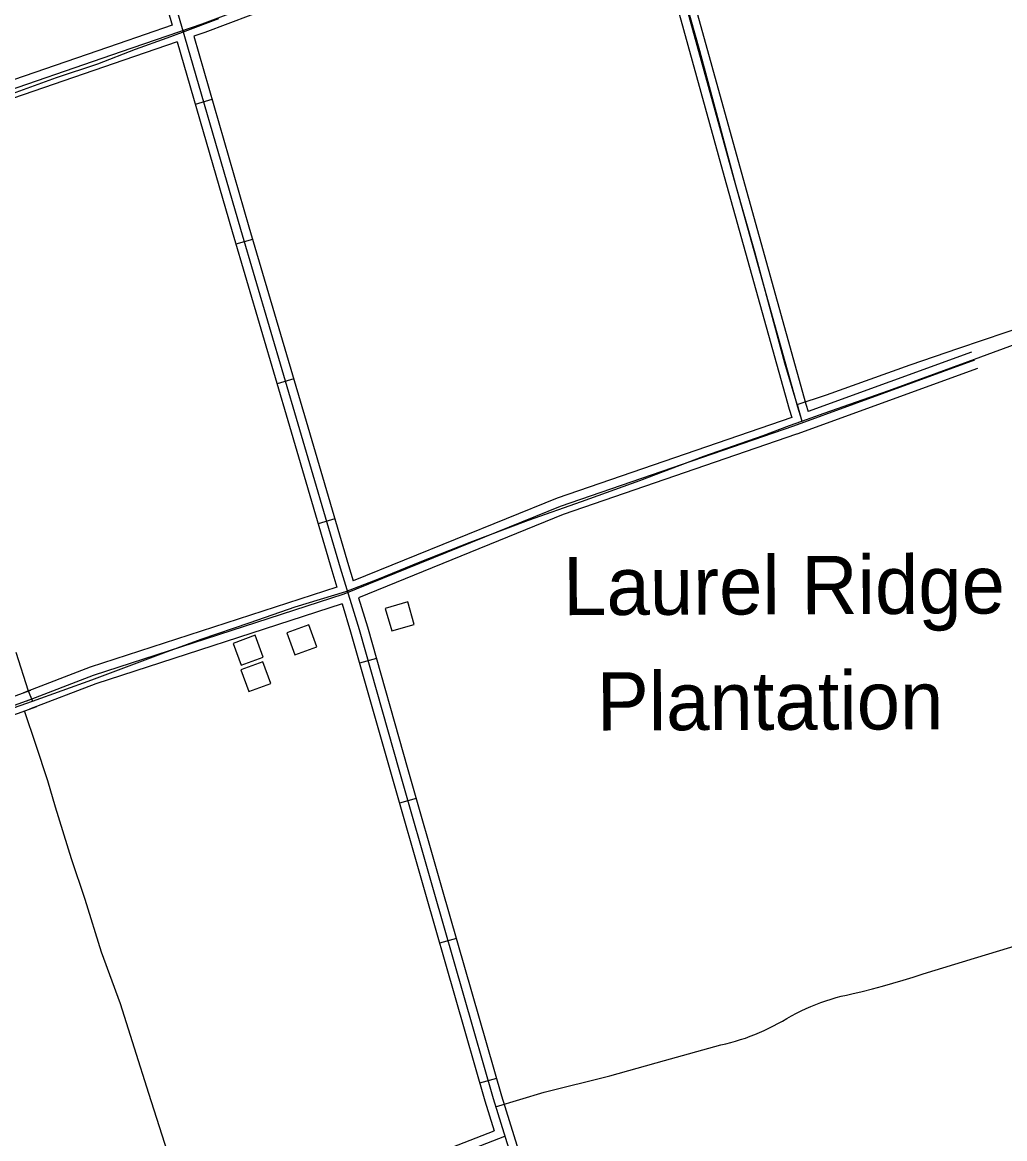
# Model space of a CAD drawing. Extents: x 3424494 to 3462436, y 522220 to 547718.
# Drawn here: x 3452364 to 3454050, y 540615 to 542532 of the extents above; entities that cross this region are included whole.
import ezdxf

# ---------------------------------------------------------------- set-up
doc = ezdxf.new("R2010")
doc.units = 0
for name, color, linetype in [('V-BLDG-IDEN', 7, 'Continuous'), ('V-BLDG-OTLN', 7, 'Continuous'), ('V-DTCH-CNTR', 7, 'Continuous'), ('V-ROAD-CNTR', 7, 'Continuous'), ('V-TOPO-SHOR', 7, 'Continuous')]:
    doc.layers.add(name, color=color, linetype=linetype)

msp = doc.modelspace()

# ---------------------------------------------------------------- linework, layer by layer
at = {"layer": 'V-BLDG-OTLN'}
for points in [[(3452986.6, 541525.5), (3452997.8, 541487.1), (3453036.2, 541498.3), (3453025, 541536.7)], [(3452855.2, 541497.4), (3452817.7, 541483.7), (3452831.4, 541446.1), (3452869, 541459.9)], [(3452763, 541479.5), (3452725.4, 541465.7), (3452739.2, 541428.2), (3452776.7, 541441.9)], [(3452776.2, 541434.2), (3452738.6, 541420.4), (3452752.4, 541382.9), (3452790, 541396.6)]]:
    msp.add_lwpolyline(points, close=True, dxfattribs=at)
at = {"layer": 'V-DTCH-CNTR'}
msp.add_line((3453693.4, 541875.9), (3453701.6, 541847.1), dxfattribs=at)
for points in [[(3453693.4, 541875.9), (3453672.6, 541946.6), (3453649.6, 542031.6), (3453621.2, 542135.3), (3453588.4, 542252.3), (3453561.1, 542352.8), (3453526.6, 542482.9), (3453494.5, 542596.8)], [(3452308.5, 542395.6), (3452422.5, 542436.9), (3452492.9, 542460.5), (3452557.9, 542485.7), (3452612.3, 542505.3), (3452638.5, 542514.8), (3452700.7, 542538.1)], [(3453693.4, 541875.9), (3453743.8, 541892.4), (3453818.7, 541919.3), (3453887.4, 541944), (3453970.8, 541972.3), (3454052.3, 541999.8), (3454133, 542027.4), (3454174.1, 542041.3)], [(3453680.3, 541839.6), (3453701.6, 541847.1), (3453739.7, 541860.6), (3453851, 541900), (3453986.9, 541949.7), (3454090.9, 541987.7), (3454182.4, 542020.5)], [(3452919.1, 541554.5), (3452973.5, 541576), (3453046.7, 541605.7), (3453132, 541639.5), (3453232.3, 541677.2), (3453323.3, 541709.3), (3453423.7, 541745.1), (3453533.4, 541787), (3453635.3, 541822.7), (3453680.3, 541839.6)], [(3452296, 541336.4), (3452380.8, 541366.5), (3452482.9, 541403.2), (3452606.5, 541449.4), (3452670.6, 541472.6), (3452754.5, 541501.7), (3452831.8, 541528.2), (3452919.1, 541554.5)], [(3452352.6, 541450.3), (3452373.5, 541384.2), (3452380.8, 541366.5)], [(3453175.5, 540670.1), (3453259.4, 540695.1), (3453371.7, 540723.5), (3453466, 540749.8), (3453562.5, 540776.2), (3453571, 540778.2), (3453579.5, 540780.4), (3453587.9, 540782.8), (3453596.3, 540785.4), (3453604.6, 540788.2), (3453612.8, 540791.2), (3453620.9, 540794.4), (3453629, 540797.7), (3453637, 540801.3), (3453644.9, 540805), (3453652.8, 540808.9), (3453660.5, 540813), (3453668.1, 540817.3), (3453676, 540821.9), (3453684, 540826.4), (3453692.2, 540830.7), (3453700.4, 540834.8), (3453708.7, 540838.7), (3453717.1, 540842.3), (3453725.6, 540845.8), (3453734.2, 540849), (3453742.9, 540852.1), (3453751.7, 540854.9), (3453760.5, 540857.5), (3453769.3, 540859.8), (3453778.3, 540862), (3453787.3, 540863.9), (3453805, 540868.2), (3453822.6, 540872.6), (3453840.2, 540877.3), (3453857.7, 540882.2), (3453875.2, 540887.3), (3453892.6, 540892.7), (3453910, 540898.2), (3453997.7, 540925.1), (3454097.8, 540955.5)]]:
    msp.add_lwpolyline(points, dxfattribs=at)
at = {"layer": 'V-ROAD-CNTR'}
for p, q in [((3452689.1, 542399.2), (3452660.2, 542390.9)), ((3452758.6, 542159.2), (3452729.9, 542150.7)), ((3452829.5, 541919.5), (3452800.7, 541911)), ((3452900, 541679.6), (3452871.2, 541671.1)), ((3452971.2, 541439.8), (3452942.4, 541431.6)), ((3453039.7, 541199.4), (3453010.9, 541191.2)), ((3453108.5, 540959.1), (3453079.6, 540950.8)), ((3453177.4, 540718.7), (3453148.5, 540710.5))]:
    msp.add_line(p, q, dxfattribs=at)
for points in [[(3453027.3, 544301.5), (3453180.3, 543739.2), (3453282.2, 543382.2), (3453431.5, 542817.9), (3453579.8, 542281.3), (3453694, 541871.9), (3453701.2, 541849.5)], [(3452299.9, 543638.6), (3452327, 543588.4), (3452414.7, 543290.3), (3452515.1, 542946.9), (3452627.9, 542556.6), (3452737.8, 542176.6), (3452836.6, 541842.6), (3452909.1, 541595.1), (3452941.5, 541489.7), (3453011, 541245.2), (3453069.9, 541039.1), (3453171.6, 540684.5), (3453214.2, 540548.2), (3453308.8, 540221.9), (3453394.5, 539932.3), (3453467.1, 539674.3)], [(3452286.7, 543631.5), (3452313, 543582.6), (3452400.3, 543286.1), (3452500.7, 542942.7), (3452613.5, 542552.5), (3452620.9, 542526.9)], [(3454252.1, 543343.8), (3454225.6, 543330.4), (3454208.7, 543314.8), (3454215.2, 543267.7), (3454234.8, 543218), (3454237.1, 543176.7), (3454222.5, 543137.2), (3454188.2, 543101.7), (3454138.3, 543066.5), (3454085.8, 543042.1), (3453780.8, 542932.4), (3453426.4, 542805.9), (3452987.2, 542647.8), (3452671.8, 542528.5), (3452533, 542480.9), (3452048.6, 542314.2), (3451455.6, 542096.2), (3451046.2, 541941), (3450815.6, 541853), (3450715.5, 541809.7)], [(3453452.3, 542799.2), (3453594.3, 542285.3), (3453708.4, 541876.2), (3453712.4, 541863.8)], [(3453423.9, 542789.1), (3452992.4, 542633.7), (3452676.9, 542514.4), (3452657.7, 542507.8)], [(3453423.9, 542789.1), (3453565.4, 542277.3), (3453679.7, 541867.6), (3453684.2, 541853.5)], [(3452620.9, 542526.9), (3452528.1, 542495.1), (3452043.6, 542328.3), (3451450.4, 542110.3), (3451040.8, 541955), (3450809.9, 541866.9), (3450724, 541829.8)], [(3452657.7, 542507.8), (3452752.2, 542180.8), (3452851, 541846.8), (3452923.5, 541599.4), (3452931.7, 541572.8)], [(3452629.2, 542498), (3452537.8, 542466.7), (3452053.7, 542300.1), (3451460.8, 542082.2), (3451051.5, 541927), (3450821.2, 541839.1), (3450734.6, 541801.7)], [(3452629.2, 542498), (3452723.5, 542172.4), (3452822.2, 541838.4), (3452894.8, 541590.8), (3452903.6, 541562)], [(3453997.7, 541951.7), (3453687.2, 541838.7), (3453286.9, 541700.8), (3452915.3, 541550)], [(3453992.5, 541965.8), (3453712.4, 541863.8)], [(3454002.8, 541937.6), (3453692.8, 541824.7)], [(3453684.2, 541853.5), (3453281.6, 541714.8), (3452931.7, 541572.8)], [(3453692.8, 541824.7), (3453692.2, 541824.5), (3453292.1, 541686.7), (3452940.5, 541544)], [(3452903.6, 541562), (3452479.9, 541424.6), (3452365.3, 541380.5)], [(3452915.3, 541550), (3452484.9, 541410.5), (3452370.7, 541366.5)], [(3452912.4, 541533.3), (3452489.9, 541396.4), (3452376.1, 541352.5)], [(3452912.4, 541533.3), (3452927.1, 541485.5), (3452996.6, 541241), (3453055.5, 541035), (3453157.2, 540680.2), (3453173.3, 540628.7)], [(3452940.5, 541544), (3452955.8, 541494), (3453025.4, 541249.3), (3453084.3, 541043.3), (3453185.9, 540688.8), (3453228.6, 540552.5), (3453323.2, 540226.1), (3453408.9, 539936.4), (3453474.5, 539703.3)], [(3452377.7, 541385), (3451675.7, 541130.9), (3451070.9, 540912.9)], [(3452382.8, 541370.9), (3451680.8, 541116.8), (3451058.3, 540892.4), (3450727.1, 540771.9), (3450320.5, 540631.9)], [(3452388, 541356.8), (3451685.9, 541102.7), (3451081.5, 540884.8)], [(3451417.8, 539989.9), (3451428.1, 539993.6), (3451729, 540100.3), (3452455.5, 540365.5), (3452668.7, 540442.2), (3452822.3, 540500.4), (3453032.2, 540573.8), (3453173.3, 540628.7)], [(3450660.2, 539709.1), (3451157.9, 539881.7), (3451433.1, 539979.4), (3451734.1, 540086.2), (3452460.6, 540351.4), (3452673.9, 540428.2), (3452827.4, 540486.3), (3453037.4, 540559.7), (3453191.7, 540619.8)]]:
    msp.add_lwpolyline(points, dxfattribs=at)
at = {"layer": 'V-TOPO-SHOR'}
msp.add_lwpolyline([(3452367.2, 541348.5), (3452386.3, 541292.7), (3452406.7, 541230.5), (3452419.8, 541185.2), (3452447.5, 541096.3), (3452470.8, 541026.3), (3452499.1, 540936.2), (3452531.6, 540847.4), (3452555.6, 540771.3), (3452580.2, 540693.3), (3452607.4, 540607.6), (3452637, 540517.5), (3452659.6, 540450.4), (3452670, 540428.5)], dxfattribs=at)

# ---------------------------------------------------------------- texts
at = {"layer": 'V-BLDG-IDEN'}
for s, p in [('Laurel Ridge', (3453292, 541514)), ('Plantation', (3453349.8, 541316))]:
    msp.add_text(s, height=100, rotation=0.2224, dxfattribs=at).set_placement(p)

doc.saveas('drawing.dxf')
